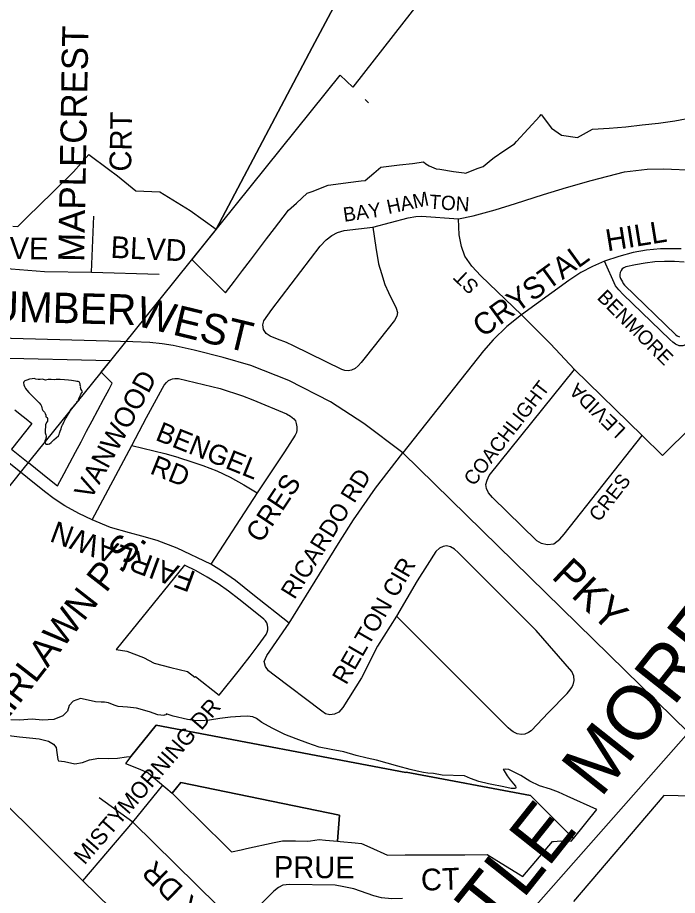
# Model space of a CAD drawing. Extents: x 586326 to 623965, y 4819854 to 4857850.
# Drawn here: x 602544 to 603152, y 4846599 to 4847407 of the extents above; entities that cross this region are included whole.
import ezdxf

# ---------------------------------------------------------------- set-up
doc = ezdxf.new("R2010")
doc.units = 0
for name, color, linetype in [('Lots_Concessions', 7, 'Continuous'), ('Major Rds and Hwys', 7, 'Continuous'), ('Major Rds Lbls', 7, 'Continuous'), ('Minor Rd Lbls', 7, 'Continuous'), ('Minor Rds', 7, 'Continuous'), ('Park Outlines', 7, 'Continuous'), ('Proposed Secondary Rds', 7, 'Continuous'), ('School Syms_Lbls', 7, 'Continuous'), ('Secondary Rds Lbls', 7, 'Continuous'), ('SWM Ponds', 7, 'Continuous')]:
    doc.layers.add(name, color=color, linetype=linetype)

msp = doc.modelspace()

# ---------------------------------------------------------------- linework, layer by layer
at = {"layer": 'Lots_Concessions'}
for p, q in [((603002.33, 4847534.87), (602853.15, 4847343.01)), ((602663.1, 4847132.21), (602841.43, 4847353.84)), ((602841.43, 4847353.84), (602853.15, 4847343.01)), ((602621.36, 4847080.34), (602663.1, 4847132.21)), ((602548.52, 4846989.8), (602621.36, 4847080.34)), ((602404.59, 4846810.93), (602548.35, 4846989.6))]:
    msp.add_line(p, q, dxfattribs=at)
at = {"layer": 'Major Rds and Hwys'}
for points in [[(602650.44, 4847108.58), (602482.2, 4847113.03)], [(602687.82, 4847105.14), (602677.58, 4847106.69), (602666.21, 4847107.71), (602650.44, 4847108.58)], [(602898.97, 4847006.35), (602863.13, 4847033.28), (602832.56, 4847053.22), (602793.99, 4847072.99), (602759.18, 4847086.59), (602733.56, 4847094.09), (602707.02, 4847100.87), (602687.82, 4847105.14)], [(602604.62, 4846612.41), (602488.8, 4846727.47), (602210.26, 4847003.52)], [(602898.97, 4847006.35), (603161.98, 4846748.87)], [(602982.36, 4846545.5), (603161.98, 4846748.87)], [(602837.97, 4846384.33), (602604.62, 4846612.41)]]:
    msp.add_lwpolyline(points, dxfattribs=at)
at = {"layer": 'Minor Rds'}
for points in [[(602950.43, 4847221.63), (602963.93, 4847224.32), (602984.08, 4847230.07), (603002.62, 4847235.96), (603028.54, 4847244.17), (603049.67, 4847250.49), (603072.5, 4847256.98), (603103.15, 4847264.85), (603124.07, 4847267.41), (603139.25, 4847267.59), (603167.68, 4847266.37)], [(602612.58, 4847172.45), (602614.55, 4847224.24)], [(602871.45, 4847214.01), (602904.12, 4847222.51), (602911.03, 4847223.88), (602916.28, 4847224.01), (602950.43, 4847221.63)], [(603008.23, 4847133.2), (602970.92, 4847169.22), (602962.43, 4847178.24), (602956.25, 4847187.25), (602953.08, 4847196.16), (602951.02, 4847206.93), (602950.43, 4847221.63)], [(602864.44, 4847093.93), (602860.78, 4847089.33), (602857.9, 4847086.38), (602855.04, 4847084.04), (602851.87, 4847082.45), (602848.82, 4847081.71), (602845.82, 4847082.13), (602842.82, 4847083.14), (602798.46, 4847104.64), (602791.92, 4847107.74), (602783.67, 4847111.04), (602776.98, 4847113.65), (602773.23, 4847116.23), (602770.91, 4847119.97), (602770.11, 4847124.08), (602771.21, 4847127.94), (602778.59, 4847138.3), (602823.03, 4847196.55), (602828.6, 4847202.43), (602833.61, 4847206.25), (602838.98, 4847209), (602844.96, 4847210.83), (602871.45, 4847214.01)], [(602871.45, 4847214.01), (602874.18, 4847195.21), (602876.54, 4847180.4), (602879.37, 4847171.46), (602882.59, 4847161.27), (602885.73, 4847153.77), (602893.02, 4847139.53), (602894.11, 4847135.6), (602893.67, 4847132.22), (602891.45, 4847128.25), (602864.44, 4847093.93)], [(603212.06, 4847177.99), (603200.64, 4847154.62), (603196.8, 4847148.78), (603164.22, 4847108.81), (603162.18, 4847107.15), (603159.35, 4847105.65), (603156.84, 4847104.9), (603153.3, 4847104.93), (603150.01, 4847106.24), (603147.46, 4847108.23), (603144.81, 4847110.56), (603101.8, 4847152), (603097.89, 4847156.34), (603094.91, 4847160.12), (603084.81, 4847182.86)], [(602483.84, 4847177.58), (602522.92, 4847176.84), (602569.24, 4847173.11), (602612.58, 4847172.45)], [(602612.58, 4847172.45), (602674.75, 4847170.9)], [(603057.22, 4847083.1), (603034.93, 4847106.65), (603008.23, 4847133.2)], [(603022, 4846925.68), (602981.73, 4846965.29), (602977.88, 4846969.59), (602975.92, 4846973.35), (602975.46, 4846977.08), (602976.66, 4846981.16), (602978.65, 4846985.39), (603057.22, 4847083.1)], [(603119.45, 4847022.09), (603057.22, 4847083.1)], [(602663.24, 4847038.7), (602677.8, 4847065.82), (602679.5, 4847068.47), (602681.47, 4847071.02), (602683.41, 4847072.74), (602685.41, 4847073.83), (602687.09, 4847074.41), (602689.23, 4847074.72), (602691, 4847074.72), (602692.63, 4847074.62), (602730.95, 4847065.43)], [(602730.95, 4847065.43), (602751.39, 4847058.83), (602760.98, 4847055.22), (602791.86, 4847042.27), (602795.79, 4847039.93), (602798.64, 4847037.62), (602800.2, 4847035.76), (602801, 4847033.39), (602801.62, 4847030.12), (602801.5, 4847027.25), (602801.12, 4847024.89), (602799.99, 4847022.4), (602790.05, 4847007.14)], [(603138.1, 4847003.81), (603165.18, 4847030.38), (603169.28, 4847032.86), (603173.11, 4847033.84), (603176.25, 4847033.82), (603179.25, 4847032.82), (603189.89, 4847025.77), (603193.42, 4847024.18), (603196.32, 4847024.54), (603199.28, 4847026.37), (603216.27, 4847044.65)], [(602649.55, 4847013), (602663.24, 4847038.7)], [(603022, 4846925.68), (603026.51, 4846923.09), (603032.08, 4846921.85), (603037.94, 4846922.57), (603043.72, 4846926.78), (603047.69, 4846931.46), (603119.45, 4847022.09)], [(603138.1, 4847003.81), (603119.45, 4847022.09)], [(602613.18, 4846944.66), (602600.78, 4846950.45), (602588.09, 4846957.39), (602578.1, 4846963.89), (602569.3, 4846970.58), (602520.44, 4847009.64)], [(602613.18, 4846944.66), (602649.55, 4847013)], [(602649.55, 4847013), (602680.15, 4847005.55), (602691.87, 4847002.29), (602692.71, 4847002.06), (602704.98, 4846997.93)], [(602790.05, 4847007.14), (602765.02, 4846969.33)], [(602853.58, 4846944.48), (602873.78, 4846973.7), (602898.97, 4847006.35)], [(602704.98, 4846997.93), (602714.85, 4846994.56), (602727.79, 4846989.67), (602739.99, 4846983.87), (602752.79, 4846976.94), (602765.02, 4846969.33)], [(602765.02, 4846969.33), (602722.4, 4846903.76)], [(602722.4, 4846903.76), (602691.33, 4846918.46), (602673.01, 4846925.71), (602658.85, 4846929.71), (602647.34, 4846932.55), (602630.11, 4846937.66), (602613.18, 4846944.66)], [(602794.44, 4846849.53), (602826.32, 4846901.15), (602841.31, 4846925.25), (602853.58, 4846944.48)], [(603033.21, 4846767.3), (603050.33, 4846784.79), (603052.84, 4846787.69), (603054.36, 4846789.95), (603055.83, 4846792.78), (603056.88, 4846796.76), (603056.49, 4846800.65), (603054.61, 4846805.03), (603021.8, 4846842.83), (602949.98, 4846914.61), (602946.47, 4846917.67), (602942.88, 4846919.65), (602939.16, 4846920.72), (602936.06, 4846920.09), (602932.76, 4846918.55), (602929.51, 4846915.38), (602921.59, 4846902.85), (602912.4, 4846888.32)], [(602794.44, 4846849.53), (602761.14, 4846876), (602745.05, 4846888.85), (602732.07, 4846897.69), (602722.4, 4846903.76)], [(602912.4, 4846888.32), (602893.26, 4846855.9)], [(602893.26, 4846855.9), (602875.84, 4846828.34), (602861.08, 4846799.18), (602843.69, 4846771.79), (602840.17, 4846767.65), (602836.12, 4846765.66), (602831.74, 4846765.24), (602827.9, 4846766.07), (602824.4, 4846768.37), (602780.67, 4846801.54), (602775.41, 4846805.72), (602772.53, 4846809.47), (602771.51, 4846814.21), (602774.02, 4846819.64), (602794.44, 4846849.53)], [(603033.21, 4846767.3), (603017.11, 4846750.48), (603014.63, 4846748.77), (603011.31, 4846747.22), (603008.14, 4846747.05), (603004.4, 4846747.69), (603000.55, 4846749.37), (602998.05, 4846751.17), (602996, 4846753.15), (602893.26, 4846855.9)], [(602650.52, 4846666.39), (602678.01, 4846700.32)], [(602650.52, 4846666.39), (602619.57, 4846688.74)], [(602604.62, 4846612.41), (602650.52, 4846666.39)], [(602748.16, 4846570.31), (602650.52, 4846666.39)], [(602898.78, 4846596), (602888.85, 4846595.75), (602879.44, 4846596.77), (602872.32, 4846598.55), (602854, 4846604.91), (602844.84, 4846606.69), (602836.7, 4846608.21), (602794.72, 4846608.98), (602788.61, 4846608.21), (602784.54, 4846606.18), (602780.22, 4846602.87), (602748.16, 4846570.31)]]:
    msp.add_lwpolyline(points, dxfattribs=at)
at = {"layer": 'Park Outlines'}
for points in [[(602540.15, 4847214.8), (602544.81, 4847214.73), (602552.82, 4847222.61), (602565.58, 4847235.18), (602575.88, 4847245.32), (602595.82, 4847264.96), (602610.17, 4847281), (602628.15, 4847267.51), (602636.43, 4847261.3), (602653.36, 4847247.33), (602675.45, 4847246.57), (602703.17, 4847229.3), (602727.23, 4847212.08), (602815.51, 4847379.35), (602840.01, 4847425.77)], [(602840.01, 4847425.77), (602815.51, 4847379.35), (602727.23, 4847212.08), (602714.8, 4847196.61), (602704.79, 4847184.16), (602735.92, 4847153.46), (602744.2, 4847164.36), (602751.58, 4847174.06), (602758.96, 4847183.77), (602766.33, 4847193.48), (602773.71, 4847203.18), (602781.09, 4847212.89), (602788.87, 4847223.13), (602793.85, 4847229.68), (602801.1, 4847236.21), (602811.08, 4847245.21), (602815.61, 4847246.99), (602830.31, 4847252.75), (602832.67, 4847253.05), (602848.74, 4847255.05), (602860.85, 4847256.56), (602864.3, 4847257), (602872.25, 4847263.65), (602878.81, 4847269.15), (602883.77, 4847269.76), (602895.87, 4847271.27), (602907.98, 4847272.78), (602918.03, 4847274.03), (602920.32, 4847272.41), (602923.2, 4847270.37), (602929.77, 4847267.82), (602933.25, 4847267.3), (602945.78, 4847265.42), (602955.42, 4847263.98), (602956.77, 4847263.78), (602968.43, 4847268.25), (602972.91, 4847269.96), (602980.32, 4847276.08), (602982.98, 4847278.28), (602992.06, 4847284.35), (603001.8, 4847290.87), (603003.7, 4847292.95), (603014.36, 4847304.65), (603025.02, 4847316.34), (603026.39, 4847317.84), (603036.03, 4847305.16), (603045, 4847298.64), (603059.98, 4847296.71), (603073.57, 4847304.28), (603089.06, 4847305.01), (603104.2, 4847306.39), (603119.21, 4847308.11), (603134.28, 4847309.77), (603149.49, 4847311.76), (603165.74, 4847314.97)], [(603158.01, 4847181.73), (603149, 4847182.39), (603139.97, 4847182.49), (603130.94, 4847182.03), (603121.97, 4847181.02), (603113.07, 4847179.46), (603104.29, 4847177.36), (603102.55, 4847176.64), (603101.05, 4847175.52), (603099.87, 4847174.05), (603099.09, 4847172.34), (603098.77, 4847170.49), (603098.91, 4847168.62), (603099.51, 4847166.84), (603101.1, 4847163.57), (603101.99, 4847162.09), (603103.12, 4847160.78), (603150.03, 4847115.09), (603151.71, 4847113.86), (603153.66, 4847113.13)], [(602541.84, 4847045.87), (602546.96, 4847041.76), (602552.32, 4847037.45), (602557.68, 4847033.15), (602538.88, 4847009.78), (602554.24, 4846997.44), (602554.47, 4846997.26), (602573.83, 4846981.7), (602581.25, 4846976.02), (602587.31, 4846987.37), (602592.49, 4846997.07), (602597.67, 4847006.78), (602602.85, 4847016.48), (602608.03, 4847026.18), (602613.21, 4847035.89), (602618.39, 4847045.59), (602623.57, 4847055.29), (602628.75, 4847065), (602631.6, 4847070.33), (602621.37, 4847080.43), (602629.93, 4847091.08), (602629.55, 4847091.09), (602523.5, 4847093.31)], [(602536.47, 4846746.15), (602546.35, 4846744.96), (602555.52, 4846744.02), (602564.42, 4846742.93), (602572.77, 4846740.82), (602577.62, 4846738.01), (602580.02, 4846735.05), (602580.73, 4846730.53), (602581.59, 4846723.96), (602582.2, 4846722.65), (602587.51, 4846722.25), (602597.05, 4846720.05), (602604.11, 4846721.21), (602610.78, 4846723.74), (602619.13, 4846725.29), (602627.93, 4846724.91), (602636.44, 4846725.25), (602644.84, 4846726.45), (602648.83, 4846726.73), (602671.94, 4846755.44), (602901.71, 4846712.14), (602902.27, 4846712.2), (603016.45, 4846690.76), (603056.12, 4846651.25), (603077.6, 4846678.08), (603050.33, 4846690.14), (603042.35, 4846693.77), (603034.93, 4846696.64), (603024.85, 4846699.71), (603015.95, 4846704.06), (603007.62, 4846709.32), (602996.52, 4846714.89), (602993.6, 4846715), (602992.12, 4846714.81), (602991.52, 4846714.73), (602992.26, 4846713.53), (602995.12, 4846708.94), (602997.83, 4846705.22), (603000.89, 4846701.55), (603002.78, 4846699.46), (603003.19, 4846698.19), (603002.63, 4846697.38), (603002.52, 4846697.23), (602998.73, 4846697.24), (602992.08, 4846698.88), (602979.33, 4846701.4), (602978.04, 4846701.7), (602969.09, 4846703.72), (602961.32, 4846706.38), (602955.85, 4846708.82), (602935.36, 4846709.65), (602927.27, 4846710.94), (602922.03, 4846711.53), (602917.95, 4846711.98), (602912.35, 4846713.23), (602905.67, 4846714.71), (602894.41, 4846717.69), (602874.96, 4846723.49), (602866.31, 4846725.14), (602856.18, 4846727.6), (602844.87, 4846730.94), (602833.15, 4846733.05), (602822.14, 4846735.47), (602811.5, 4846739.01), (602801.01, 4846742.9), (602790.57, 4846746.99), (602778.86, 4846752.72), (602769.35, 4846757.98), (602764.49, 4846761.71), (602761.01, 4846763.4), (602756.15, 4846764.02), (602749.64, 4846763.53), (602740.42, 4846762.89), (602730.49, 4846761.59), (602720.96, 4846760.14), (602712.87, 4846759.55), (602707.08, 4846759.82), (602700.73, 4846760.95), (602687.68, 4846763.83), (602681.22, 4846765.94), (602681.28, 4846765.37), (602681.18, 4846765.12), (602679.37, 4846764.66), (602678.98, 4846764.57), (602673.65, 4846765.19), (602665.93, 4846767.96), (602653.9, 4846771.09), (602645.71, 4846772.23), (602636.95, 4846772.76), (602633.32, 4846774.09), (602628.1, 4846776.19), (602624.36, 4846776.66), (602621.39, 4846776.66), (602616.07, 4846777.03), (602609.57, 4846778.68), (602602.45, 4846780.07), (602595.64, 4846777.79), (602592.04, 4846773.68), (602590.29, 4846768.55), (602586.18, 4846764.19), (602577.83, 4846760.9), (602567.38, 4846760.32), (602557.81, 4846761.05), (602546.18, 4846760.27), (602538.14, 4846760.59)], [(603297.06, 4846594.59), (603283.77, 4846604.23), (603270.8, 4846614.3), (603258.17, 4846624.79), (603245.89, 4846635.69), (603233.98, 4846646.98), (603190.57, 4846689.58), (603178.89, 4846689.84), (603139.4, 4846690.72), (603056.02, 4846593.33)]]:
    msp.add_lwpolyline(points, dxfattribs=at)
for points in [[(602867.44, 4847328.61), (602864.54, 4847331.52), (602867.51, 4847328.62)], [(602729.89, 4846783.09), (602748.65, 4846806.4), (602751.02, 4846809.34), (602758.65, 4846819.07), (602766.02, 4846828.99), (602773.13, 4846839.11), (602774.19, 4846841.07), (602774.8, 4846843.22), (602774.95, 4846845.45), (602774.63, 4846847.66), (602773.84, 4846849.75), (602772.63, 4846851.63), (602771.05, 4846853.21), (602758.68, 4846863.17), (602758.45, 4846863.36), (602748.14, 4846871.65), (602738.75, 4846878.86), (602729.03, 4846885.61), (602719, 4846891.89), (602708.69, 4846897.69), (602698.11, 4846903), (602635.35, 4846825.09), (602644.94, 4846823.7), (602660.35, 4846817.87), (602670.26, 4846812.79), (602685.59, 4846808.72), (602700.85, 4846804.99), (602707.51, 4846799.62), (602708.24, 4846800.52)], [(602671.94, 4846755.44), (602648.83, 4846726.73), (602643.72, 4846720.39), (602655.47, 4846715.55), (602664.59, 4846711.79), (602669.26, 4846707.8), (602686.76, 4846692.86), (602694.85, 4846702.9), (602840.79, 4846672.69), (602838.97, 4846648.75), (602841.47, 4846648.52), (602855.17, 4846647.29), (602861.13, 4846646.75), (602868.82, 4846643.28), (602884.99, 4846635.99), (602901.21, 4846636.07), (602914.92, 4846636.14), (602928.64, 4846636.2), (602942.35, 4846636.27), (602956.07, 4846636.34), (602976.64, 4846636.44), (602983.12, 4846632.47), (603005.6, 4846618.72), (603009.49, 4846616.34), (603036.91, 4846648.37), (603037.74, 4846648.51), (603044.61, 4846649.2), (603054.15, 4846648.79), (603056.12, 4846651.25), (603016.45, 4846690.76), (602902.27, 4846712.2), (602901.71, 4846712.14)], [(602686.76, 4846692.86), (602700.31, 4846679.48), (602710.28, 4846669.65), (602720.24, 4846659.82), (602730.2, 4846649.99), (602740.17, 4846640.16), (602741.38, 4846638.97), (602750.26, 4846640.91), (602755.14, 4846641.97), (602780.67, 4846647.54), (602788.18, 4846649.18), (602800.32, 4846649), (602810.88, 4846648.85), (602814.04, 4846649.26), (602821.94, 4846650.28), (602827.77, 4846649.76), (602838.97, 4846648.75), (602840.79, 4846672.69), (602694.85, 4846702.9)]]:
    msp.add_lwpolyline(points, close=True, dxfattribs=at)
at = {"layer": 'Proposed Secondary Rds'}
for points in [[(603155.27, 4847194.03), (603136.33, 4847194.03), (603123.48, 4847192.92), (603111.13, 4847190.58), (603097.86, 4847187.06), (603084.81, 4847182.86)], [(603084.81, 4847182.86), (603073.5, 4847177.69), (603063.05, 4847172.39), (603051.79, 4847164.99), (603008.23, 4847133.2)], [(603008.23, 4847133.2), (602994.76, 4847122.53), (602982.17, 4847110.16), (602973.31, 4847100.08), (602898.97, 4847006.35)]]:
    msp.add_lwpolyline(points, dxfattribs=at)
at = {"layer": 'SWM Ponds'}
msp.add_lwpolyline([(602598.02, 4847051.26), (602599.04, 4847052.19), (602599.02, 4847053.15), (602600.25, 4847054.04), (602601.05, 4847054.84), (602600.54, 4847055.77), (602601.47, 4847057.66), (602602.28, 4847059.22), (602602.69, 4847060.21), (602603.64, 4847061.42), (602604.3, 4847062.57), (602603.65, 4847063.79), (602602.77, 4847065.25), (602602.33, 4847066.43), (602602.64, 4847067.14), (602602.4, 4847067.51), (602602.16, 4847068.65), (602602.03, 4847069.7), (602601.89, 4847070.52), (602601.13, 4847071.59), (602600.22, 4847071.94), (602599.05, 4847071.97), (602597.81, 4847072.28), (602595.82, 4847072.47), (602594.04, 4847072.85), (602591.32, 4847073.25), (602587.71, 4847073.58), (602583.52, 4847073.76), (602580.04, 4847073.8), (602578.45, 4847073.51), (602575.43, 4847073.9), (602572.65, 4847073.7), (602570.3, 4847073.27), (602567.28, 4847073.97), (602565.22, 4847073.92), (602563.29, 4847073.88), (602561.33, 4847074.11), (602559.73, 4847074.64), (602557.87, 4847074.55), (602555.45, 4847074.19), (602552.83, 4847073.26), (602551.24, 4847072.6), (602550.1, 4847071.59), (602549.95, 4847070.64), (602550.21, 4847069.01), (602550.95, 4847067.36), (602551.7, 4847065.59), (602552.83, 4847063.99), (602554.9, 4847061.78), (602557.04, 4847059.64), (602559.55, 4847057.08), (602561.46, 4847055.11), (602564.34, 4847052.26), (602565.91, 4847050.39), (602566.36, 4847049.14), (602566.72, 4847047.62), (602567.03, 4847046.42), (602567.83, 4847045.32), (602569.09, 4847043.74), (602569.97, 4847042.35), (602570.48, 4847040.88), (602570.58, 4847039.49), (602571.81, 4847038.77), (602572.07, 4847037.74), (602571.93, 4847035.58), (602570.97, 4847034.2), (602570.3, 4847031.98), (602570.2, 4847030.64), (602569.83, 4847027.12), (602569.75, 4847024.58), (602570.5, 4847022.8), (602570.85, 4847021.58), (602570.77, 4847020.68), (602570.33, 4847019.84), (602570.38, 4847019), (602569.66, 4847017.39), (602569.67, 4847016.49), (602569.82, 4847015.55), (602570.05, 4847014.77), (602570.53, 4847014.26), (602571.26, 4847014.12), (602572.61, 4847014.25), (602573.73, 4847014.69), (602575.3, 4847015.72), (602576.53, 4847017.14), (602577.86, 4847018.23), (602582.03, 4847021.81), (602582.89, 4847023.22), (602583.18, 4847024.36), (602583.69, 4847026.15), (602584.59, 4847028.37), (602584.95, 4847030.04), (602585.26, 4847030.82), (602585.71, 4847032.01), (602586.37, 4847032.92), (602586.64, 4847033.65), (602587.07, 4847034.51), (602587.48, 4847035.26), (602587.85, 4847036.34), (602588.32, 4847036.86), (602588.49, 4847037.85), (602589.35, 4847038.72), (602590.46, 4847040.59), (602592, 4847043.02), (602592.94, 4847044.6), (602593.14, 4847045.69), (602593.35, 4847046.42), (602593.84, 4847047.02), (602594.3, 4847047.04), (602594.72, 4847047.99), (602595.24, 4847048.09), (602595.8, 4847049.29), (602596.5, 4847049.54), (602597.18, 4847050.49)], close=True, dxfattribs=at)

# ---------------------------------------------------------------- texts
at = {"layer": 'Major Rds Lbls'}
for s, height, rotation, p in [('HUMBER', 28, 358.51695, (602491.23, 4847128.16)), ('WEST', 28, 346.39803, (602651.79, 4847123.66)), ('PKY', 28, 316.67888, (603034.89, 4846891.55)), ('MORE', 49.998, 51.54338, (603081.05, 4846687.67)), ('CASTLE', 49.998, 51.48914, (602898.51, 4846455.23))]:
    msp.add_text(s, height=height, rotation=rotation, dxfattribs=at).set_placement(p)
at = {"layer": 'Minor Rd Lbls'}
for s, height, rotation, p in [('MAPLECREST ', 23.9904, 88.96422, (602605.75, 4847181.88)), ('CRT', 19.992, 88.96422, (602648.94, 4847265.1)), ('HAM', 13.117, 12.12582, (602885.79, 4847226.01)), ('TON', 13.117, 355.88937, (602923.02, 4847231.09)), ('BAY', 13.117, 8.26167, (602845.12, 4847218.91)), ('OWGROVE', 19.992, 358.88009, (602430.04, 4847187)), ('BLVD', 19.992, 357.18669, (602629.75, 4847185.87)), ('ST', 13.117, 136.34795, (602970.02, 4847160.58)), ('BENMORE', 13.117, 315.0089, (603077.15, 4847148.5)), ('VANWOOD', 18.277, 61.62869, (602611.89, 4846962.1)), ('COACHLIGHT', 13.117, 52.20228, (602964.37, 4846975)), ('LEVIDA', 13.117, 135.94617, (603105.05, 4847028.03)), ('BENGEL', 18.277, 338.09851, (602670.41, 4847018.37)), (' RD', 18.277, 338.09851, (602659.04, 4846990.11)), ('CRES', 18.277, 56.34085, (602768.45, 4846922.29)), ('RICARDO RD', 15.939, 58.15013, (602799.31, 4846870.54)), ('CRES', 13.117, 52.20228, (603079.62, 4846941.91)), ('FAIRLAWN', 19.992, 159.82944, (602709.6, 4846896.31)), ('RELTON CIR', 15.939, 60.02542, (602846.9, 4846791.96)), ('MISTYMORNING DR', 15, 49.04512, (602606.18, 4846626.33)), ('RUBYSILVER DR', 19.5922, 135.96341, (602822.65, 4846485.58)), ('PRUE', 19.992, 359.5014, (602780.31, 4846615.13)), ('CT', 19.992, 2.10019, (602916.1, 4846603.15))]:
    msp.add_text(s, height=height, rotation=rotation, dxfattribs=at).set_placement(p)
at = {"layer": 'School Syms_Lbls'}
msp.add_text('FAIRLAWN P.S.', height=25, rotation=52.00002, dxfattribs=at).set_placement((602513.76, 4846733.2))
at = {"layer": 'Secondary Rds Lbls'}
for s, rotation, p in [('HILL', 9.21567, (603087.38, 4847191.77)), ('CRYSTAL', 36.01502, (602972.63, 4847111.89))]:
    msp.add_text(s, height=19.992, rotation=rotation, dxfattribs=at).set_placement(p)

doc.saveas('drawing.dxf')
